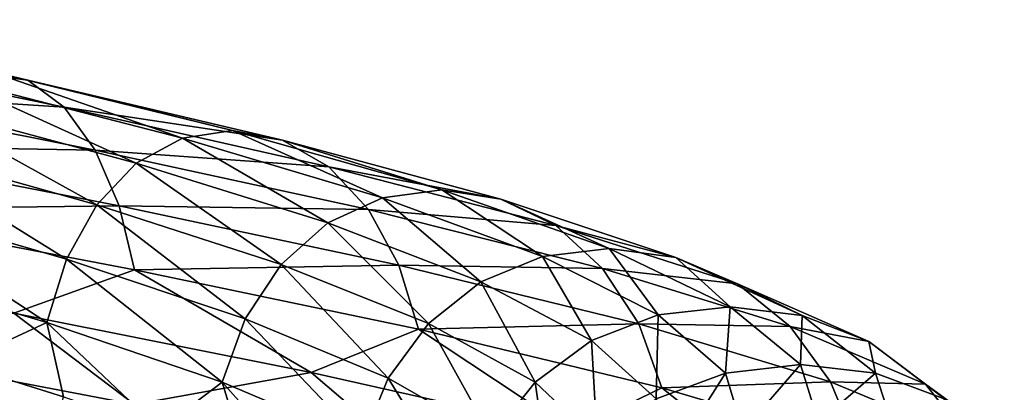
# Model space of a CAD drawing. Header units: metres. Extents: x -109 to 109, y -917 to 389.
# Tile 345 of 656: x 8.71 to 17.99, y -640.79 to -637.29. Entities that reach past the tile are written whole.
import ezdxf

# ---------------------------------------------------------------- set-up
doc = ezdxf.new("R2010")
doc.units = ezdxf.units.M
doc.layers.add('solid_24503124_XXX_01_SW0001_01', color=7, linetype='CONTINUOUS')

msp = doc.modelspace()

# ---------------------------------------------------------------- linework, layer by layer
at = {"layer": 'solid_24503124_XXX_01_SW0001_01'}
for points in [[(6.11769, -637.286194, -14.710725), (8.790358, -637.856873, -13.387532), (6.356708, -637.538513, -15.324412)], [(8.420248, -637.766235, -12.778316), (8.790358, -637.856873, -13.387532), (6.11769, -637.286194, -14.710725)], [(6.356708, -637.538513, -15.324412), (9.133798, -638.108337, -13.949927), (6.560051, -637.944153, -15.84317)], [(8.790358, -637.856873, -13.387532), (9.133798, -638.108337, -13.949927), (6.356708, -637.538513, -15.324412)], [(8.050272, -637.837158, -12.1665), (10.249003, -638.402588, -10.542816), (8.420248, -637.766235, -12.778316)], [(8.420248, -637.766235, -12.778316), (10.720029, -638.330383, -11.080487), (8.790358, -637.856873, -13.387532)], [(10.249003, -638.402588, -10.542816), (10.720029, -638.330383, -11.080487), (8.420248, -637.766235, -12.778316)], [(7.707234, -638.070435, -11.596307), (9.812273, -638.637085, -10.04137), (8.050272, -637.837158, -12.1665)], [(9.812273, -638.637085, -10.04137), (10.249003, -638.402588, -10.542816), (8.050272, -637.837158, -12.1665)], [(8.790358, -637.856873, -13.387532), (11.191225, -638.419739, -11.615532), (9.133798, -638.108337, -13.949927)], [(10.720029, -638.330383, -11.080487), (11.191225, -638.419739, -11.615532), (8.790358, -637.856873, -13.387532)], [(6.560051, -637.944153, -15.84317), (9.425976, -638.513123, -14.425048), (6.716823, -638.468872, -16.239416)], [(9.133798, -638.108337, -13.949927), (9.425976, -638.513123, -14.425048), (6.560051, -637.944153, -15.84317)], [(7.415658, -638.4599, -11.108315), (9.44106, -639.027527, -9.611813), (7.707234, -638.070435, -11.596307)], [(9.44106, -639.027527, -9.611813), (9.812273, -638.637085, -10.04137), (7.707234, -638.070435, -11.596307)], [(9.133798, -638.108337, -13.949927), (11.628467, -638.669983, -12.109099), (9.425976, -638.513123, -14.425048)], [(11.191225, -638.419739, -11.615532), (11.628467, -638.669983, -12.109099), (9.133798, -638.108337, -13.949927)], [(10.249003, -638.402588, -10.542816), (12.132948, -638.961792, -8.56083), (10.720029, -638.330383, -11.080487)], [(10.720029, -638.330383, -11.080487), (12.690557, -638.888, -9.007888), (11.191225, -638.419739, -11.615532)], [(12.132948, -638.961792, -8.56083), (12.690557, -638.888, -9.007888), (10.720029, -638.330383, -11.080487)], [(9.812273, -638.637085, -10.04137), (11.61594, -639.197754, -8.143398), (10.249003, -638.402588, -10.542816)], [(11.61594, -639.197754, -8.143398), (12.132948, -638.961792, -8.56083), (10.249003, -638.402588, -10.542816)], [(11.191225, -638.419739, -11.615532), (13.248366, -638.975769, -9.452288), (11.628467, -638.669983, -12.109099)], [(12.690557, -638.888, -9.007888), (13.248366, -638.975769, -9.452288), (11.191225, -638.419739, -11.615532)], [(6.716823, -638.468872, -16.239416), (9.651237, -639.037292, -14.787651), (6.817696, -639.07196, -16.489744)], [(9.425976, -638.513123, -14.425048), (9.651237, -639.037292, -14.787651), (6.716823, -638.468872, -16.239416)], [(7.191133, -638.972107, -10.728837), (9.155211, -639.540588, -9.27733), (7.415658, -638.4599, -11.108315)], [(9.155211, -639.540588, -9.27733), (9.44106, -639.027527, -9.611813), (7.415658, -638.4599, -11.108315)], [(9.425976, -638.513123, -14.425048), (12.000446, -639.073792, -12.525666), (9.651237, -639.037292, -14.787651)], [(11.628467, -638.669983, -12.109099), (12.000446, -639.073792, -12.525666), (9.425976, -638.513123, -14.425048)], [(9.44106, -639.027527, -9.611813), (11.176492, -639.589478, -7.785252), (9.812273, -638.637085, -10.04137)], [(11.176492, -639.589478, -7.785252), (11.61594, -639.197754, -8.143398), (9.812273, -638.637085, -10.04137)], [(11.628467, -638.669983, -12.109099), (13.765981, -639.224487, -9.861742), (12.000446, -639.073792, -12.525666)], [(13.248366, -638.975769, -9.452288), (13.765981, -639.224487, -9.861742), (11.628467, -638.669983, -12.109099)], [(12.132948, -638.961792, -8.56083), (13.641318, -639.515747, -6.278801), (12.690557, -638.888, -9.007888)], [(12.690557, -638.888, -9.007888), (14.268249, -639.440125, -6.621458), (13.248366, -638.975769, -9.452288)], [(13.641318, -639.515747, -6.278801), (14.268249, -639.440125, -6.621458), (12.690557, -638.888, -9.007888)], [(7.047061, -639.567078, -10.480687), (8.971789, -640.136047, -9.058053), (7.191133, -638.972107, -10.728837)], [(8.971789, -640.136047, -9.058053), (9.155211, -639.540588, -9.27733), (7.191133, -638.972107, -10.728837)], [(11.61594, -639.197754, -8.143398), (13.060035, -639.753357, -5.95817), (12.132948, -638.961792, -8.56083)], [(13.060035, -639.753357, -5.95817), (13.641318, -639.515747, -6.278801), (12.132948, -638.961792, -8.56083)], [(13.248366, -638.975769, -9.452288), (14.895406, -639.526062, -6.961418), (13.765981, -639.224487, -9.861742)], [(14.268249, -639.440125, -6.621458), (14.895406, -639.526062, -6.961418), (13.248366, -638.975769, -9.452288)], [(9.651237, -639.037292, -14.787651), (9.79618, -639.640015, -15.016333), (6.817696, -639.07196, -16.489744)], [(6.817696, -639.07196, -16.489744), (9.79618, -639.640015, -15.016333), (8.659174, -640.049438, -15.756832)], [(9.155211, -639.540588, -9.27733), (10.838099, -640.103394, -7.505759), (9.44106, -639.027527, -9.611813)], [(10.838099, -640.103394, -7.505759), (11.176492, -639.589478, -7.785252), (9.44106, -639.027527, -9.611813)], [(9.651237, -639.037292, -14.787651), (12.287232, -639.597168, -12.843125), (9.79618, -639.640015, -15.016333)], [(12.000446, -639.073792, -12.525666), (12.287232, -639.597168, -12.843125), (9.651237, -639.037292, -14.787651)], [(12.000446, -639.073792, -12.525666), (14.206336, -639.627075, -10.20675), (12.287232, -639.597168, -12.843125)], [(13.765981, -639.224487, -9.861742), (14.206336, -639.627075, -10.20675), (12.000446, -639.073792, -12.525666)], [(11.176492, -639.589478, -7.785252), (12.565954, -640.146545, -5.682302), (11.61594, -639.197754, -8.143398)], [(12.565954, -640.146545, -5.682302), (13.060035, -639.753357, -5.95817), (11.61594, -639.197754, -8.143398)], [(13.765981, -639.224487, -9.861742), (15.477369, -639.773132, -7.273959), (14.206336, -639.627075, -10.20675)], [(14.895406, -639.526062, -6.961418), (15.477369, -639.773132, -7.273959), (13.765981, -639.224487, -9.861742)], [(13.641318, -639.515747, -6.278801), (14.730626, -640.065735, -3.768452), (14.268249, -639.440125, -6.621458)], [(14.268249, -639.440125, -6.621458), (15.407619, -639.988098, -3.996214), (14.895406, -639.526062, -6.961418)], [(14.730626, -640.065735, -3.768452), (15.407619, -639.988098, -3.996214), (14.268249, -639.440125, -6.621458)], [(8.971789, -640.136047, -9.058053), (10.62096, -640.699524, -7.321767), (9.155211, -639.540588, -9.27733)], [(10.62096, -640.699524, -7.321767), (10.838099, -640.103394, -7.505759), (9.155211, -639.540588, -9.27733)], [(13.060035, -639.753357, -5.95817), (14.102925, -640.305176, -3.55435), (13.641318, -639.515747, -6.278801)], [(14.102925, -640.305176, -3.55435), (14.730626, -640.065735, -3.768452), (13.641318, -639.515747, -6.278801)], [(14.895406, -639.526062, -6.961418), (16.084856, -640.072021, -4.221237), (15.477369, -639.773132, -7.273959)], [(15.407619, -639.988098, -3.996214), (16.084856, -640.072021, -4.221237), (14.895406, -639.526062, -6.961418)], [(7.047061, -639.567078, -10.480687), (8.132161, -640.527466, -9.610631), (8.971789, -640.136047, -9.058053)], [(12.287232, -639.597168, -12.843125), (12.471762, -640.199341, -13.042759), (9.79618, -639.640015, -15.016333)], [(10.838099, -640.103394, -7.505759), (12.185493, -640.661621, -5.466166), (11.176492, -639.589478, -7.785252)], [(12.185493, -640.661621, -5.466166), (12.565954, -640.146545, -5.682302), (11.176492, -639.589478, -7.785252)], [(12.287232, -639.597168, -12.843125), (14.545838, -640.149475, -10.46904), (12.471762, -640.199341, -13.042759)], [(14.206336, -639.627075, -10.20675), (14.545838, -640.149475, -10.46904), (12.287232, -639.597168, -12.843125)], [(14.206336, -639.627075, -10.20675), (15.97247, -640.174255, -7.536518), (14.545838, -640.149475, -10.46904)], [(15.477369, -639.773132, -7.273959), (15.97247, -640.174255, -7.536518), (14.206336, -639.627075, -10.20675)], [(9.79618, -639.640015, -15.016333), (11.458955, -640.606995, -13.989355), (8.659174, -640.049438, -15.756832)], [(9.79618, -639.640015, -15.016333), (12.471762, -640.199341, -13.042759), (11.458955, -640.606995, -13.989355)], [(12.565954, -640.146545, -5.682302), (13.56939, -640.699951, -3.36903), (13.060035, -639.753357, -5.95817)], [(13.56939, -640.699951, -3.36903), (14.102925, -640.305176, -3.55435), (13.060035, -639.753357, -5.95817)], [(15.477369, -639.773132, -7.273959), (16.713293, -640.3172, -4.427125), (15.97247, -640.174255, -7.536518)], [(16.084856, -640.072021, -4.221237), (16.713293, -640.3172, -4.427125), (15.477369, -639.773132, -7.273959)], [(14.730626, -640.065735, -3.768452), (15.364548, -640.613037, -1.10619), (15.407619, -639.988098, -3.996214)], [(15.364548, -640.613037, -1.10619), (16.070675, -640.533264, -1.212075), (15.407619, -639.988098, -3.996214)], [(15.407619, -639.988098, -3.996214), (16.070675, -640.533264, -1.212075), (16.084856, -640.072021, -4.221237)], [(8.659174, -640.049438, -15.756832), (9.797177, -640.910278, -14.995806), (6.81839, -640.342224, -16.469366)], [(8.659174, -640.049438, -15.756832), (11.458955, -640.606995, -13.989355), (9.797177, -640.910278, -14.995806)], [(14.102925, -640.305176, -3.55435), (14.709834, -640.854492, -1.005091), (14.730626, -640.065735, -3.768452)], [(14.709834, -640.854492, -1.005091), (15.364548, -640.613037, -1.10619), (14.730626, -640.065735, -3.768452)], [(16.070675, -640.533264, -1.212075), (16.777056, -640.615051, -1.315178), (16.084856, -640.072021, -4.221237)], [(16.084856, -640.072021, -4.221237), (16.777056, -640.615051, -1.315178), (16.713293, -640.3172, -4.427125)], [(8.971789, -640.136047, -9.058053), (8.132161, -640.527466, -9.610631), (9.126648, -640.836853, -8.776603)], [(8.971789, -640.136047, -9.058053), (9.126648, -640.836853, -8.776603), (10.03515, -641.143738, -7.854467)], [(8.971789, -640.136047, -9.058053), (10.03515, -641.143738, -7.854467), (10.62096, -640.699524, -7.321767)], [(10.62096, -640.699524, -7.321767), (11.94136, -641.258362, -5.32283), (10.838099, -640.103394, -7.505759)], [(11.94136, -641.258362, -5.32283), (12.185493, -640.661621, -5.466166), (10.838099, -640.103394, -7.505759)], [(12.185493, -640.661621, -5.466166), (13.158547, -641.216248, -3.222621), (12.565954, -640.146545, -5.682302)], [(14.545838, -640.149475, -10.46904), (14.764288, -640.751038, -10.633175), (12.471762, -640.199341, -13.042759)], [(13.158547, -641.216248, -3.222621), (13.56939, -640.699951, -3.36903), (12.565954, -640.146545, -5.682302)], [(14.545838, -640.149475, -10.46904), (16.354179, -640.695557, -7.735243), (14.764288, -640.751038, -10.633175)], [(15.97247, -640.174255, -7.536518), (16.354179, -640.695557, -7.735243), (14.545838, -640.149475, -10.46904)], [(15.97247, -640.174255, -7.536518), (17.247929, -640.716736, -4.598948), (16.354179, -640.695557, -7.735243)], [(16.713293, -640.3172, -4.427125), (17.247929, -640.716736, -4.598948), (15.97247, -640.174255, -7.536518)], [(7.048058, -640.837341, -10.46016), (8.97306, -641.406311, -9.037327), (7.06529, -640.21698, -10.344659)], [(8.97306, -641.406311, -9.037327), (8.132161, -640.527466, -9.610631), (7.06529, -640.21698, -10.344659)], [(12.471762, -640.199341, -13.042759), (13.921907, -641.158752, -11.753963), (11.458955, -640.606995, -13.989355)], [(12.471762, -640.199341, -13.042759), (14.764288, -640.751038, -10.633175), (13.921907, -641.158752, -11.753963)], [(6.81839, -640.342224, -16.469366), (9.797177, -640.910278, -14.995806), (6.718122, -640.936829, -16.199699)], [(13.56939, -640.699951, -3.36903), (14.153339, -641.250854, -0.915822), (14.102925, -640.305176, -3.55435)], [(14.153339, -641.250854, -0.915822), (14.709834, -640.854492, -1.005091), (14.102925, -640.305176, -3.55435)], [(16.713293, -640.3172, -4.427125), (17.432537, -640.858276, -1.40793), (17.247929, -640.716736, -4.598948)], [(16.777056, -640.615051, -1.315178), (17.432537, -640.858276, -1.40793), (16.713293, -640.3172, -4.427125)], [(8.97306, -641.406311, -9.037327), (9.126648, -640.836853, -8.776603), (8.132161, -640.527466, -9.610631)], [(15.364548, -640.613037, -1.10619), (15.525504, -641.159119, 1.626418), (16.070675, -640.533264, -1.212075)], [(15.525504, -641.159119, 1.626418), (16.239027, -641.077148, 1.645643), (16.070675, -640.533264, -1.212075)], [(16.070675, -640.533264, -1.212075), (16.239027, -641.077148, 1.645643), (16.777056, -640.615051, -1.315178)], [(11.458955, -640.606995, -13.989355), (12.473031, -641.469604, -13.022033), (9.797177, -640.910278, -14.995806)], [(11.458955, -640.606995, -13.989355), (13.921907, -641.158752, -11.753963), (12.473031, -641.469604, -13.022033)], [(14.709834, -640.854492, -1.005091), (14.863932, -641.402588, 1.611517), (15.364548, -640.613037, -1.10619)], [(14.863932, -641.402588, 1.611517), (15.525504, -641.159119, 1.626418), (15.364548, -640.613037, -1.10619)], [(16.239027, -641.077148, 1.645643), (16.95281, -641.156738, 1.667695), (16.777056, -640.615051, -1.315178)], [(16.777056, -640.615051, -1.315178), (16.95281, -641.156738, 1.667695), (17.432537, -640.858276, -1.40793)], [(10.62096, -640.699524, -7.321767), (10.03515, -641.143738, -7.854467), (10.849803, -641.448486, -6.852275)], [(10.62096, -640.699524, -7.321767), (10.849803, -641.448486, -6.852275), (11.565654, -641.752136, -5.775679)], [(10.62096, -640.699524, -7.321767), (11.565654, -641.752136, -5.775679), (11.94136, -641.258362, -5.32283)], [(11.94136, -641.258362, -5.32283), (12.89492, -641.813782, -3.124025), (12.185493, -640.661621, -5.466166)], [(12.89492, -641.813782, -3.124025), (13.158547, -641.216248, -3.222621), (12.185493, -640.661621, -5.466166)], [(13.158547, -641.216248, -3.222621), (13.724816, -641.768494, -0.843374), (13.56939, -640.699951, -3.36903)], [(13.724816, -641.768494, -0.843374), (14.153339, -641.250854, -0.915822), (13.56939, -640.699951, -3.36903)], [(14.764288, -640.751038, -10.633175), (15.950307, -641.700867, -9.138195), (13.921907, -641.158752, -11.753963)], [(16.354179, -640.695557, -7.735243), (16.599787, -641.296387, -7.858477), (14.764288, -640.751038, -10.633175)], [(14.764288, -640.751038, -10.633175), (16.599787, -641.296387, -7.858477), (15.950307, -641.700867, -9.138195)], [(16.354179, -640.695557, -7.735243), (17.660118, -641.236816, -4.727719), (16.599787, -641.296387, -7.858477)], [(17.247929, -640.716736, -4.598948), (17.660118, -641.236816, -4.727719), (16.354179, -640.695557, -7.735243)], [(17.247929, -640.716736, -4.598948), (17.990181, -641.256165, -1.483506), (17.660118, -641.236816, -4.727719)], [(17.432537, -640.858276, -1.40793), (17.990181, -641.256165, -1.483506), (17.247929, -640.716736, -4.598948)]]:
    msp.add_3dface(points, dxfattribs=at)

doc.saveas('drawing.dxf')
